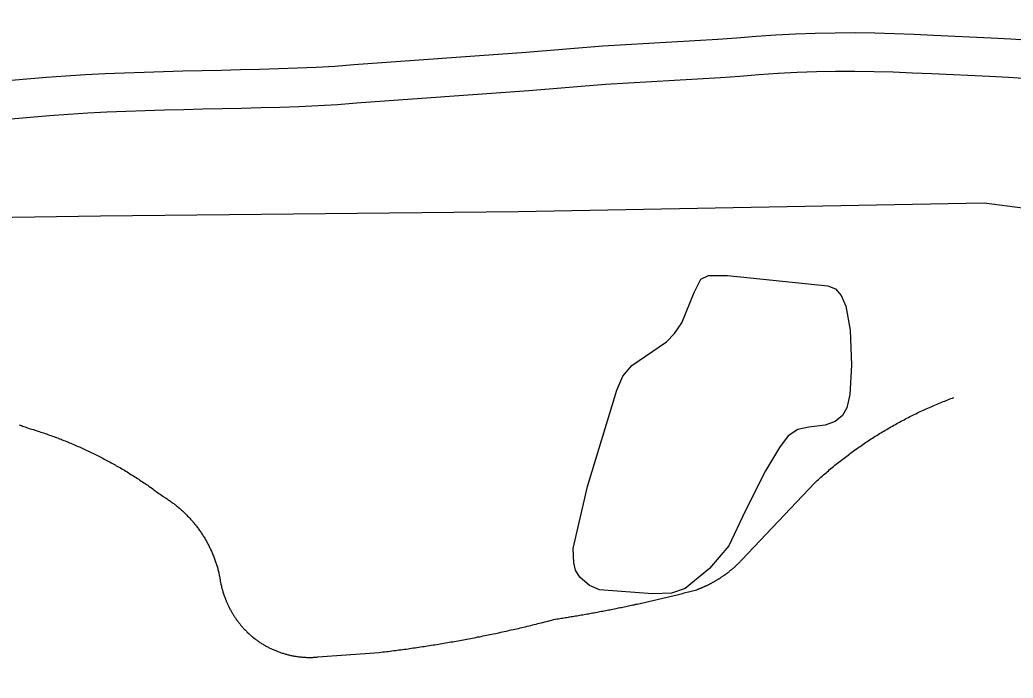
# Model space of a CAD drawing. Extents: x 1268485 to 1426702, y 514839 to 616766.
# Drawn here: x 1372195 to 1373043, y 573372 to 573934 of the extents above; entities that cross this region are included whole.
import ezdxf

# ---------------------------------------------------------------- set-up
doc = ezdxf.new("R2010")
doc.units = 0
for name, color, linetype in [('Old_Level_35', 7, 'Continuous'), ('Old_Level_48', 7, 'Continuous'), ('Old_Level_49', 7, 'Continuous'), ('Old_Level_60', 7, 'Continuous'), ('Old_Level_61', 7, 'Continuous'), ('Old_Level_62', 7, 'Continuous')]:
    doc.layers.add(name, color=color, linetype=linetype)

msp = doc.modelspace()

# ---------------------------------------------------------------- linework, layer by layer
at = {"layer": 'Old_Level_35'}
for p, q in [((1372811.498, 573473.366), (1372873.629, 573539.136)), ((1372449.478, 573390.371), (1372501.767, 573394.318))]:
    msp.add_line(p, q, dxfattribs=at)
for points in [[(1372873.629, 573539.136), (1372874.756, 573540.059), (1372875.782, 573541.084), (1372876.909, 573542.007), (1372877.832, 573542.93), (1372878.857, 573543.853), (1372879.985, 573544.826), (1372881.01, 573545.749), (1372882.138, 573546.672), (1372883.266, 573547.646), (1372884.291, 573548.569), (1372885.419, 573549.44), (1372886.342, 573550.363), (1372887.47, 573551.337), (1372888.597, 573552.208), (1372889.725, 573553.08), (1372890.75, 573554.003), (1372891.878, 573554.874), (1372893.006, 573555.746), (1372894.134, 573556.617), (1372895.262, 573557.489), (1372896.389, 573558.36), (1372897.517, 573559.231), (1372898.645, 573560.103), (1372899.773, 573561.025), (1372900.901, 573561.897), (1372902.028, 573562.666), (1372903.156, 573563.588), (1372904.284, 573564.358), (1372905.412, 573565.229), (1372906.539, 573566.049), (1372907.667, 573566.869), (1372908.898, 573567.741), (1372910.025, 573568.561), (1372911.153, 573569.382), (1372912.281, 573570.202), (1372913.511, 573571.022), (1372914.639, 573571.791), (1372915.767, 573572.56), (1372916.997, 573573.38), (1372918.125, 573574.2), (1372919.355, 573574.918), (1372920.483, 573575.738), (1372921.713, 573576.507), (1372922.841, 573577.276), (1372924.174, 573578.045), (1372925.302, 573578.814), (1372926.532, 573579.583), (1372927.762, 573580.3), (1372928.89, 573581.07), (1372930.12, 573581.736), (1372931.351, 573582.505), (1372932.479, 573583.273), (1372933.709, 573583.991), (1372935.042, 573584.709), (1372936.272, 573585.426), (1372937.4, 573586.144), (1372938.63, 573586.811), (1372939.86, 573587.477), (1372941.091, 573588.246), (1372942.424, 573588.912), (1372943.654, 573589.63), (1372944.884, 573590.297), (1372946.115, 573590.963), (1372947.345, 573591.63), (1372948.575, 573592.296), (1372949.908, 573592.963), (1372951.138, 573593.629), (1372952.369, 573594.244), (1372953.599, 573594.961), (1372954.829, 573595.577), (1372956.162, 573596.192), (1372957.392, 573596.807), (1372958.623, 573597.422), (1372959.956, 573598.089), (1372961.288, 573598.704), (1372962.519, 573599.319), (1372963.749, 573599.883), (1372965.082, 573600.498), (1372966.415, 573601.113), (1372967.645, 573601.677), (1372968.875, 573602.241), (1372970.208, 573602.856), (1372971.541, 573603.42), (1372972.874, 573603.984), (1372974.104, 573604.548), (1372975.334, 573605.111), (1372976.77, 573605.676), (1372978, 573606.239), (1372979.333, 573606.752), (1372980.666, 573607.316), (1372981.999, 573607.88), (1372983.229, 573608.392), (1372984.664, 573608.854), (1372985.895, 573609.418), (1372987.227, 573609.93), (1372988.458, 573610.443), (1372989.893, 573610.955), (1372991.226, 573611.417), (1372992.456, 573611.93)], [(1372194.291, 573588.605), (1372195.214, 573588.246), (1372196.342, 573587.887), (1372197.367, 573587.477), (1372198.392, 573587.119), (1372199.52, 573586.759), (1372200.545, 573586.401), (1372201.468, 573585.939)], [(1372201.468, 573585.939), (1372202.801, 573585.581), (1372204.031, 573585.171), (1372205.261, 573584.811), (1372206.492, 573584.453), (1372207.722, 573584.043), (1372208.952, 573583.633), (1372210.285, 573583.273), (1372211.515, 573582.863), (1372212.746, 573582.453), (1372213.976, 573581.992), (1372215.206, 573581.633), (1372216.539, 573581.172), (1372217.77, 573580.762), (1372219, 573580.3), (1372220.23, 573579.89), (1372221.46, 573579.429), (1372222.793, 573579.019), (1372223.921, 573578.557), (1372225.151, 573578.147), (1372226.382, 573577.635), (1372227.612, 573577.174), (1372228.842, 573576.712), (1372230.175, 573576.251), (1372231.2, 573575.738), (1372232.533, 573575.226), (1372233.764, 573574.815), (1372234.994, 573574.303), (1372236.122, 573573.79), (1372237.352, 573573.328), (1372238.582, 573572.816), (1372239.71, 573572.303), (1372241.043, 573571.74), (1372242.273, 573571.227), (1372243.401, 573570.765), (1372244.631, 573570.202), (1372245.759, 573569.689), (1372246.989, 573569.125), (1372248.22, 573568.612), (1372249.348, 573568.049), (1372250.578, 573567.484), (1372251.706, 573566.921), (1372253.038, 573566.357), (1372254.166, 573565.793), (1372255.397, 573565.229), (1372256.524, 573564.665), (1372257.755, 573564.101), (1372258.882, 573563.588), (1372260.01, 573563.025), (1372261.241, 573562.358), (1372262.368, 573561.795), (1372263.599, 573561.179), (1372264.726, 573560.615), (1372265.854, 573560), (1372267.085, 573559.385), (1372268.212, 573558.77), (1372269.34, 573558.104), (1372270.468, 573557.539), (1372271.801, 573556.873), (1372272.826, 573556.258), (1372273.954, 573555.643), (1372275.082, 573554.976), (1372276.209, 573554.361), (1372277.337, 573553.695), (1372278.465, 573553.08), (1372279.798, 573552.413), (1372280.926, 573551.747), (1372281.951, 573551.08), (1372283.079, 573550.414), (1372284.206, 573549.747), (1372285.334, 573549.081), (1372286.462, 573548.364), (1372287.59, 573547.697), (1372288.718, 573546.979), (1372289.845, 573546.313), (1372290.871, 573545.646), (1372291.998, 573544.929), (1372293.126, 573544.263), (1372294.254, 573543.493), (1372295.382, 573542.827), (1372296.51, 573542.058), (1372297.535, 573541.392), (1372298.663, 573540.623), (1372299.79, 573539.957), (1372300.918, 573539.187), (1372301.841, 573538.419), (1372302.969, 573537.701), (1372304.096, 573536.932), (1372305.122, 573536.163), (1372306.249, 573535.445), (1372307.275, 573534.676), (1372308.403, 573533.958), (1372309.325, 573533.19), (1372310.453, 573532.37), (1372311.478, 573531.6), (1372312.606, 573530.883), (1372313.631, 573530.062), (1372314.759, 573529.294), (1372315.784, 573528.525), (1372316.912, 573527.704)], [(1372316.912, 573527.704), (1372317.63, 573527.243), (1372318.348, 573526.833), (1372319.168, 573526.321), (1372319.885, 573525.859), (1372320.603, 573525.398), (1372321.218, 573524.885), (1372322.038, 573524.373), (1372322.756, 573523.86), (1372323.474, 573523.398), (1372324.294, 573522.886), (1372324.909, 573522.322), (1372325.627, 573521.809), (1372326.345, 573521.297), (1372326.96, 573520.733), (1372327.78, 573520.169), (1372328.498, 573519.605), (1372329.113, 573519.144), (1372329.83, 573518.58), (1372330.548, 573518.016), (1372331.163, 573517.401), (1372331.881, 573516.837), (1372332.496, 573516.273), (1372333.111, 573515.606), (1372333.829, 573515.043), (1372334.547, 573514.428), (1372335.162, 573513.812), (1372335.777, 573513.248), (1372336.392, 573512.633), (1372337.007, 573512.018), (1372337.622, 573511.352), (1372338.238, 573510.737), (1372338.853, 573510.07), (1372339.468, 573509.455), (1372340.083, 573508.789), (1372340.596, 573508.122), (1372341.211, 573507.507), (1372341.826, 573506.789), (1372342.544, 573506.123), (1372342.954, 573505.508), (1372343.671, 573504.79), (1372344.082, 573504.123), (1372344.799, 573503.457), (1372345.209, 573502.74), (1372345.722, 573502.073), (1372346.337, 573501.304), (1372346.85, 573500.637), (1372347.362, 573499.92), (1372347.875, 573499.202), (1372348.388, 573498.484), (1372348.9, 573497.767), (1372349.413, 573496.998), (1372349.926, 573496.331), (1372350.336, 573495.563), (1372350.848, 573494.793), (1372351.361, 573494.076), (1372351.874, 573493.307), (1372352.386, 573492.538), (1372352.796, 573491.82), (1372353.206, 573491.052), (1372353.617, 573490.231), (1372354.129, 573489.514), (1372354.539, 573488.744), (1372354.949, 573487.924), (1372355.359, 573487.207), (1372355.77, 573486.386), (1372356.282, 573485.618), (1372356.59, 573484.798), (1372357, 573483.977), (1372357.41, 573483.208), (1372357.718, 573482.439), (1372358.128, 573481.619), (1372358.538, 573480.799), (1372358.845, 573479.979), (1372359.153, 573479.21), (1372359.46, 573478.389), (1372359.871, 573477.569), (1372360.281, 573476.749), (1372360.486, 573475.878), (1372360.896, 573475.058), (1372361.101, 573474.237), (1372361.511, 573473.417), (1372361.716, 573472.545), (1372362.024, 573471.725), (1372362.229, 573470.854), (1372362.639, 573470.085), (1372362.844, 573469.214), (1372363.151, 573468.393), (1372363.356, 573467.522), (1372363.664, 573466.701), (1372363.869, 573465.83), (1372363.972, 573464.958), (1372364.279, 573464.138), (1372364.484, 573463.267), (1372364.792, 573462.395), (1372364.894, 573461.524), (1372365.099, 573460.601), (1372365.202, 573459.832), (1372365.51, 573458.961), (1372365.612, 573458.038)], [(1372773.051, 573447.837), (1372773.358, 573447.991), (1372773.871, 573448.144), (1372774.281, 573448.298), (1372774.793, 573448.503), (1372775.101, 573448.708), (1372775.614, 573448.811), (1372776.024, 573449.016), (1372776.536, 573449.169), (1372776.844, 573449.374), (1372777.357, 573449.579), (1372777.767, 573449.734), (1372778.074, 573449.939), (1372778.587, 573450.144), (1372778.997, 573450.297), (1372779.51, 573450.502), (1372779.92, 573450.707), (1372780.33, 573450.861), (1372780.74, 573451.117), (1372781.253, 573451.322), (1372781.663, 573451.477), (1372781.97, 573451.682), (1372782.483, 573451.938), (1372782.893, 573452.143), (1372783.201, 573452.297), (1372783.713, 573452.553), (1372784.123, 573452.758), (1372784.636, 573453.015), (1372785.046, 573453.168), (1372785.354, 573453.425), (1372785.866, 573453.63), (1372786.276, 573453.886), (1372786.584, 573454.142), (1372786.994, 573454.296), (1372787.507, 573454.552), (1372787.917, 573454.808), (1372788.224, 573455.013), (1372788.737, 573455.27), (1372789.147, 573455.526), (1372789.455, 573455.731), (1372789.865, 573455.988), (1372790.377, 573456.244), (1372790.788, 573456.449), (1372791.095, 573456.705), (1372791.505, 573456.961), (1372791.915, 573457.166), (1372792.325, 573457.526), (1372792.736, 573457.731), (1372793.146, 573457.987), (1372793.453, 573458.243), (1372793.863, 573458.499), (1372794.273, 573458.756), (1372794.581, 573459.012), (1372795.094, 573459.319), (1372795.504, 573459.576), (1372795.914, 573459.832), (1372796.221, 573460.14), (1372796.632, 573460.396), (1372797.042, 573460.601), (1372797.349, 573460.96), (1372797.759, 573461.165), (1372798.169, 573461.524), (1372798.477, 573461.729), (1372798.887, 573462.088), (1372799.297, 573462.293), (1372799.605, 573462.6), (1372800.015, 573462.96), (1372800.425, 573463.165), (1372800.733, 573463.523), (1372801.143, 573463.831), (1372801.45, 573464.087), (1372801.86, 573464.395), (1372802.27, 573464.702), (1372802.578, 573465.01), (1372802.988, 573465.318), (1372803.296, 573465.625), (1372803.603, 573465.881), (1372804.013, 573466.189), (1372804.424, 573466.496), (1372804.731, 573466.804), (1372805.141, 573467.111), (1372805.551, 573467.419), (1372805.756, 573467.727), (1372806.166, 573468.137), (1372806.474, 573468.444), (1372806.884, 573468.752), (1372807.089, 573469.059), (1372807.499, 573469.367), (1372807.909, 573469.675), (1372808.217, 573470.085), (1372808.525, 573470.392), (1372808.832, 573470.7), (1372809.242, 573471.007), (1372809.55, 573471.367), (1372809.857, 573471.674), (1372810.268, 573472.084), (1372810.473, 573472.392), (1372810.883, 573472.7), (1372811.088, 573473.058), (1372811.498, 573473.366)], [(1372365.612, 573458.038), (1372365.612, 573457.628), (1372365.715, 573457.166), (1372365.92, 573456.756), (1372365.92, 573456.244), (1372366.022, 573455.834), (1372366.022, 573455.373), (1372366.125, 573454.963), (1372366.227, 573454.501), (1372366.227, 573454.04), (1372366.33, 573453.63), (1372366.535, 573453.168), (1372366.637, 573452.758), (1372366.637, 573452.297), (1372366.74, 573451.887), (1372366.842, 573451.425), (1372367.047, 573451.015), (1372367.15, 573450.554), (1372367.15, 573450.144), (1372367.252, 573449.682), (1372367.355, 573449.272), (1372367.458, 573448.811), (1372367.663, 573448.401), (1372367.765, 573447.939), (1372367.868, 573447.581), (1372367.97, 573447.119), (1372368.175, 573446.709), (1372368.278, 573446.248), (1372368.38, 573445.838), (1372368.483, 573445.376), (1372368.585, 573444.915), (1372368.79, 573444.505), (1372368.893, 573444.146), (1372369.098, 573443.685), (1372369.2, 573443.275), (1372369.406, 573442.813), (1372369.508, 573442.454), (1372369.611, 573441.993), (1372369.918, 573441.582), (1372370.021, 573441.121), (1372370.123, 573440.762), (1372370.226, 573440.301), (1372370.533, 573439.891), (1372370.636, 573439.429), (1372370.738, 573439.071), (1372371.046, 573438.609), (1372371.148, 573438.251), (1372371.251, 573437.789), (1372371.456, 573437.379), (1372371.661, 573437.02), (1372371.866, 573436.559), (1372371.969, 573436.2), (1372372.276, 573435.738), (1372372.379, 573435.38), (1372372.584, 573434.918), (1372372.789, 573434.56), (1372372.994, 573434.15), (1372373.096, 573433.74), (1372373.404, 573433.33), (1372373.609, 573432.919), (1372373.712, 573432.509), (1372374.019, 573432.15), (1372374.224, 573431.74), (1372374.327, 573431.33), (1372374.634, 573430.92), (1372374.839, 573430.561), (1372375.044, 573430.151), (1372375.25, 573429.741), (1372375.455, 573429.382), (1372375.762, 573429.023), (1372375.865, 573428.562), (1372376.172, 573428.203), (1372376.377, 573427.793), (1372376.582, 573427.434), (1372376.89, 573427.075), (1372377.095, 573426.665), (1372377.403, 573426.306), (1372377.505, 573425.948), (1372377.71, 573425.486), (1372378.018, 573425.127), (1372378.223, 573424.768), (1372378.53, 573424.358), (1372378.735, 573424), (1372379.043, 573423.692), (1372379.248, 573423.333), (1372379.453, 573422.923), (1372379.761, 573422.564), (1372379.966, 573422.205), (1372380.376, 573421.795), (1372380.581, 573421.436), (1372380.888, 573421.129), (1372381.093, 573420.77), (1372381.401, 573420.36), (1372381.606, 573420.001), (1372381.914, 573419.694), (1372382.221, 573419.334), (1372382.529, 573418.924), (1372382.734, 573418.617), (1372383.041, 573418.258), (1372383.349, 573417.951)], [(1372652.172, 573422.615), (1372653.403, 573422.82), (1372654.633, 573423.025), (1372655.863, 573423.179), (1372656.991, 573423.384), (1372658.221, 573423.538), (1372659.452, 573423.795), (1372660.785, 573424), (1372662.015, 573424.205), (1372663.245, 573424.358), (1372664.373, 573424.563), (1372665.603, 573424.82), (1372666.834, 573425.025), (1372668.166, 573425.178), (1372669.397, 573425.435), (1372670.627, 573425.64), (1372671.857, 573425.793), (1372672.985, 573426.05), (1372674.215, 573426.255), (1372675.548, 573426.46), (1372676.779, 573426.665), (1372678.009, 573426.87), (1372679.239, 573427.126), (1372680.367, 573427.331), (1372681.597, 573427.588), (1372682.828, 573427.741), (1372684.16, 573427.998), (1372685.391, 573428.203), (1372686.519, 573428.459), (1372687.749, 573428.664), (1372688.979, 573428.869), (1372690.21, 573429.126), (1372691.542, 573429.382), (1372692.67, 573429.587), (1372693.9, 573429.792), (1372695.131, 573430.049), (1372696.361, 573430.305), (1372697.591, 573430.51), (1372698.719, 573430.766), (1372699.949, 573431.022), (1372701.282, 573431.227), (1372702.513, 573431.484), (1372703.743, 573431.74), (1372704.871, 573431.997), (1372706.101, 573432.253), (1372707.331, 573432.509), (1372708.664, 573432.765), (1372709.792, 573433.022), (1372711.022, 573433.227), (1372712.253, 573433.483), (1372713.483, 573433.74), (1372714.713, 573433.996), (1372715.841, 573434.252), (1372717.174, 573434.508), (1372718.404, 573434.765), (1372719.634, 573435.021), (1372720.762, 573435.328), (1372721.993, 573435.585), (1372723.223, 573435.79), (1372724.453, 573436.046), (1372725.581, 573436.354), (1372726.914, 573436.61), (1372728.144, 573436.866), (1372729.374, 573437.174), (1372730.502, 573437.431), (1372731.733, 573437.686), (1372732.963, 573437.994), (1372734.296, 573438.251), (1372735.423, 573438.558), (1372736.654, 573438.814), (1372737.884, 573439.122), (1372739.012, 573439.379), (1372740.242, 573439.686), (1372741.473, 573439.942), (1372742.703, 573440.25), (1372743.831, 573440.506), (1372745.163, 573440.814), (1372746.394, 573441.121), (1372747.522, 573441.377), (1372748.752, 573441.685), (1372749.982, 573441.993), (1372751.11, 573442.249), (1372752.34, 573442.557), (1372753.673, 573442.864), (1372754.903, 573443.172), (1372756.031, 573443.48), (1372757.262, 573443.735), (1372758.492, 573444.043), (1372759.62, 573444.351), (1372760.85, 573444.71), (1372762.08, 573445.017), (1372763.208, 573445.325), (1372764.541, 573445.633), (1372765.771, 573445.94), (1372766.899, 573446.248), (1372768.129, 573446.555), (1372769.36, 573446.863), (1372770.487, 573447.171), (1372771.718, 573447.478), (1372773.051, 573447.837)], [(1372383.349, 573417.951), (1372383.759, 573417.335), (1372384.272, 573416.771), (1372384.784, 573416.208), (1372385.297, 573415.643), (1372385.707, 573415.08), (1372386.22, 573414.516), (1372386.835, 573413.952), (1372387.348, 573413.439), (1372387.86, 573412.875), (1372388.373, 573412.363), (1372388.885, 573411.799), (1372389.501, 573411.337), (1372390.013, 573410.774), (1372390.628, 573410.261), (1372391.141, 573409.749), (1372391.654, 573409.236), (1372392.269, 573408.774), (1372392.884, 573408.261), (1372393.397, 573407.801), (1372394.012, 573407.288), (1372394.627, 573406.826), (1372395.14, 573406.365), (1372395.755, 573405.853), (1372396.37, 573405.442), (1372396.985, 573404.981), (1372397.6, 573404.571), (1372398.113, 573404.11), (1372398.728, 573403.699), (1372399.343, 573403.238), (1372399.958, 573402.828), (1372400.676, 573402.418), (1372401.291, 573402.007), (1372401.906, 573401.649), (1372402.624, 573401.239), (1372403.239, 573400.829), (1372403.854, 573400.419), (1372404.469, 573400.059), (1372405.085, 573399.701), (1372405.905, 573399.393), (1372406.52, 573398.983), (1372407.135, 573398.624), (1372407.853, 573398.316), (1372408.468, 573397.958), (1372409.288, 573397.65), (1372409.903, 573397.291), (1372410.518, 573396.984), (1372411.236, 573396.676), (1372411.851, 573396.368), (1372412.672, 573396.061), (1372413.389, 573395.805), (1372414.004, 573395.497), (1372414.722, 573395.241), (1372415.337, 573394.933), (1372416.157, 573394.677), (1372416.875, 573394.42), (1372417.49, 573394.165), (1372418.208, 573393.96), (1372419.028, 573393.754), (1372419.643, 573393.498), (1372420.361, 573393.242), (1372421.079, 573393.088), (1372421.899, 573392.883), (1372422.617, 573392.678), (1372423.232, 573392.422), (1372423.949, 573392.319), (1372424.77, 573392.114), (1372425.487, 573391.96), (1372426.205, 573391.755), (1372427.025, 573391.601), (1372427.743, 573391.499), (1372428.461, 573391.294), (1372429.281, 573391.191), (1372429.896, 573391.089), (1372430.614, 573390.935), (1372431.331, 573390.832), (1372432.151, 573390.73), (1372432.869, 573390.627), (1372433.587, 573390.576), (1372434.407, 573390.422), (1372435.125, 573390.371), (1372435.842, 573390.319), (1372436.663, 573390.269), (1372437.38, 573390.166), (1372438.098, 573390.166), (1372438.918, 573390.114), (1372439.636, 573390.064), (1372440.354, 573390.064), (1372441.174, 573390.064), (1372441.891, 573390.064), (1372442.609, 573390.064), (1372443.327, 573390.064), (1372444.147, 573390.064), (1372444.865, 573390.064), (1372445.582, 573390.114), (1372446.403, 573390.114), (1372447.223, 573390.166), (1372448.043, 573390.269), (1372448.761, 573390.319), (1372449.478, 573390.371)], [(1372501.767, 573394.318), (1372503.407, 573394.523), (1372504.842, 573394.677), (1372506.38, 573394.831), (1372507.918, 573394.985), (1372509.456, 573395.19), (1372510.994, 573395.395), (1372512.532, 573395.651), (1372514.172, 573395.805), (1372515.608, 573396.01), (1372517.146, 573396.163), (1372518.581, 573396.368), (1372520.221, 573396.574), (1372521.759, 573396.83), (1372523.297, 573396.984), (1372524.732, 573397.189), (1372526.373, 573397.445), (1372527.911, 573397.65), (1372529.346, 573397.856), (1372530.884, 573398.061), (1372532.524, 573398.316), (1372533.96, 573398.522), (1372535.498, 573398.727), (1372537.036, 573398.983), (1372538.676, 573399.188), (1372540.111, 573399.444), (1372541.649, 573399.701), (1372543.085, 573399.854), (1372544.623, 573400.111), (1372546.263, 573400.367), (1372547.801, 573400.624), (1372549.236, 573400.88), (1372550.774, 573401.136), (1372552.415, 573401.392), (1372553.85, 573401.649), (1372555.388, 573401.854), (1372556.926, 573402.11), (1372558.361, 573402.367), (1372560.001, 573402.623), (1372561.539, 573402.93), (1372562.975, 573403.187), (1372564.513, 573403.443), (1372566.05, 573403.699), (1372567.588, 573404.007), (1372569.126, 573404.263), (1372570.664, 573404.52), (1372572.1, 573404.827), (1372573.637, 573405.083), (1372575.175, 573405.391), (1372576.713, 573405.647), (1372578.251, 573405.955), (1372579.789, 573406.263), (1372581.224, 573406.519), (1372582.762, 573406.826), (1372584.3, 573407.134), (1372585.735, 573407.441), (1372587.376, 573407.698), (1372588.914, 573408.006), (1372590.349, 573408.313), (1372591.887, 573408.621), (1372593.425, 573408.928), (1372594.86, 573409.236), (1372596.398, 573409.543), (1372597.834, 573409.851), (1372599.474, 573410.209), (1372601.012, 573410.517), (1372602.55, 573410.825), (1372603.985, 573411.132), (1372605.523, 573411.491), (1372606.958, 573411.799), (1372608.496, 573412.107), (1372610.034, 573412.414), (1372611.47, 573412.824), (1372613.007, 573413.132), (1372614.545, 573413.49), (1372616.083, 573413.798), (1372617.621, 573414.105), (1372619.159, 573414.516), (1372620.594, 573414.823), (1372622.132, 573415.182), (1372623.67, 573415.541), (1372625.105, 573415.9), (1372626.643, 573416.259), (1372628.079, 573416.618), (1372629.617, 573416.976), (1372631.155, 573417.335), (1372632.59, 573417.694), (1372634.128, 573418.053), (1372635.666, 573418.463), (1372637.101, 573418.822), (1372638.639, 573419.181), (1372640.074, 573419.539), (1372641.612, 573419.949), (1372643.15, 573420.309), (1372644.585, 573420.667), (1372646.123, 573421.077), (1372647.661, 573421.436), (1372649.097, 573421.897), (1372650.634, 573422.257), (1372652.172, 573422.615)]]:
    msp.add_lwpolyline(points, dxfattribs=at)
at = {"layer": 'Old_Level_48'}
msp.add_lwpolyline([(1373840.114, 575473.635), (1373851.828, 574982.86), (1373853.517, 574480.583), (1373863.087, 573982.149), (1373596.289, 573849.655), (1373333.537, 573697.625), (1373243.463, 573748.603), (1373018.278, 573777.733), (1372620.452, 573770.451), (1372263.91, 573766.809), (1371794.774, 573759.527), (1371708.454, 573748.603), (1371706.735, 573500.417), (1371784.031, 571813.508)], dxfattribs=at)
at = {"layer": 'Old_Level_49'}
msp.add_lwpolyline([(1373840.114, 575473.635), (1373851.828, 574982.86), (1373853.517, 574480.583), (1373863.087, 573982.149), (1373596.289, 573849.655), (1373333.537, 573697.625), (1373243.463, 573748.603), (1373018.278, 573777.733), (1372620.452, 573770.451), (1372263.91, 573766.809), (1371794.774, 573759.527), (1371708.454, 573748.603), (1371706.735, 573500.417), (1371784.031, 571813.508)], dxfattribs=at)
at = {"layer": 'Old_Level_60'}
msp.add_lwpolyline([(1372187.524, 573849.79), (1372203.826, 573851.226), (1372220.23, 573852.559), (1372236.532, 573853.789), (1372252.936, 573854.814), (1372269.34, 573855.737), (1372285.642, 573856.454), (1372302.046, 573857.018), (1372318.45, 573857.531), (1372334.854, 573857.941), (1372351.258, 573858.3), (1372367.663, 573858.658), (1372384.169, 573859.018), (1372400.573, 573859.428), (1372416.978, 573859.889), (1372433.279, 573860.504), (1372449.683, 573861.222), (1372466.088, 573862.196), (1372482.492, 573863.529), (1372629.617, 573874.14), (1372695.028, 573879.318), (1372793.248, 573885.008), (1372809.55, 573886.34), (1372825.954, 573887.622), (1372842.358, 573888.699), (1372858.66, 573889.57), (1372875.064, 573890.236), (1372891.468, 573890.544), (1372907.872, 573890.596), (1372924.276, 573890.339), (1372940.681, 573889.826), (1372957.085, 573889.211), (1372973.489, 573888.493), (1373022.701, 573886.238), (1373039.106, 573885.418), (1373055.51, 573884.392)], dxfattribs=at)
at = {"layer": 'Old_Level_61'}
msp.add_lwpolyline([(1372184.554, 573882.464), (1372201.059, 573883.918), (1372217.667, 573885.267), (1372234.274, 573886.52), (1372250.991, 573887.565), (1372267.697, 573888.505), (1372284.357, 573889.238), (1372300.971, 573889.809), (1372317.527, 573890.326), (1372334.085, 573890.74), (1372350.541, 573891.1), (1372366.947, 573891.459), (1372383.402, 573891.817), (1372399.702, 573892.225), (1372415.898, 573892.68), (1372431.944, 573893.285), (1372447.994, 573893.987), (1372463.786, 573894.926), (1372479.984, 573896.241), (1372627.142, 573906.855), (1372692.785, 573912.051), (1372790.962, 573917.739), (1372806.935, 573919.045), (1372823.602, 573920.347), (1372840.409, 573921.449), (1372857.118, 573922.343), (1372874.091, 573923.032), (1372891.109, 573923.352), (1372908.077, 573923.405), (1372925.046, 573923.139), (1372941.808, 573922.616), (1372958.417, 573921.992), (1372974.957, 573921.269), (1373024.271, 573919.008), (1373040.948, 573918.175), (1373058.065, 573917.105)], dxfattribs=at)
at = {"layer": 'Old_Level_62'}
msp.add_lwpolyline([(1372679.547, 573535.856), (1372704.768, 573618.286), (1372709.792, 573630.025), (1372717.584, 573639.304), (1372747.009, 573659.45), (1372753.776, 573666.422), (1372760.235, 573675.752), (1372770.795, 573701.588), (1372776.331, 573712.816), (1372782.996, 573715.994), (1372799.195, 573716.096), (1372884.804, 573707.33), (1372891.468, 573704.767), (1372896.082, 573698.974), (1372900.08, 573689.85), (1372903.874, 573669.344), (1372905.104, 573639.458), (1372903.566, 573614.339), (1372900.901, 573603.01), (1372897.415, 573596.448), (1372891.161, 573591.373), (1372882.446, 573588.297), (1372868.707, 573586.708), (1372859.172, 573584.555), (1372850.97, 573579.07), (1372843.588, 573569.279), (1372831.695, 573549.184), (1372814.266, 573514.991), (1372800.322, 573485.413), (1372783.713, 573465.881), (1372762.9, 573448.862), (1372751.418, 573444.863), (1372735.218, 573444.3), (1372689.799, 573447.786), (1372681.29, 573451.322), (1372672.985, 573458.653), (1372669.294, 573464.446), (1372667.961, 573470.649), (1372667.346, 573483.003), (1372679.547, 573535.856)], dxfattribs=at)

doc.saveas('drawing.dxf')
